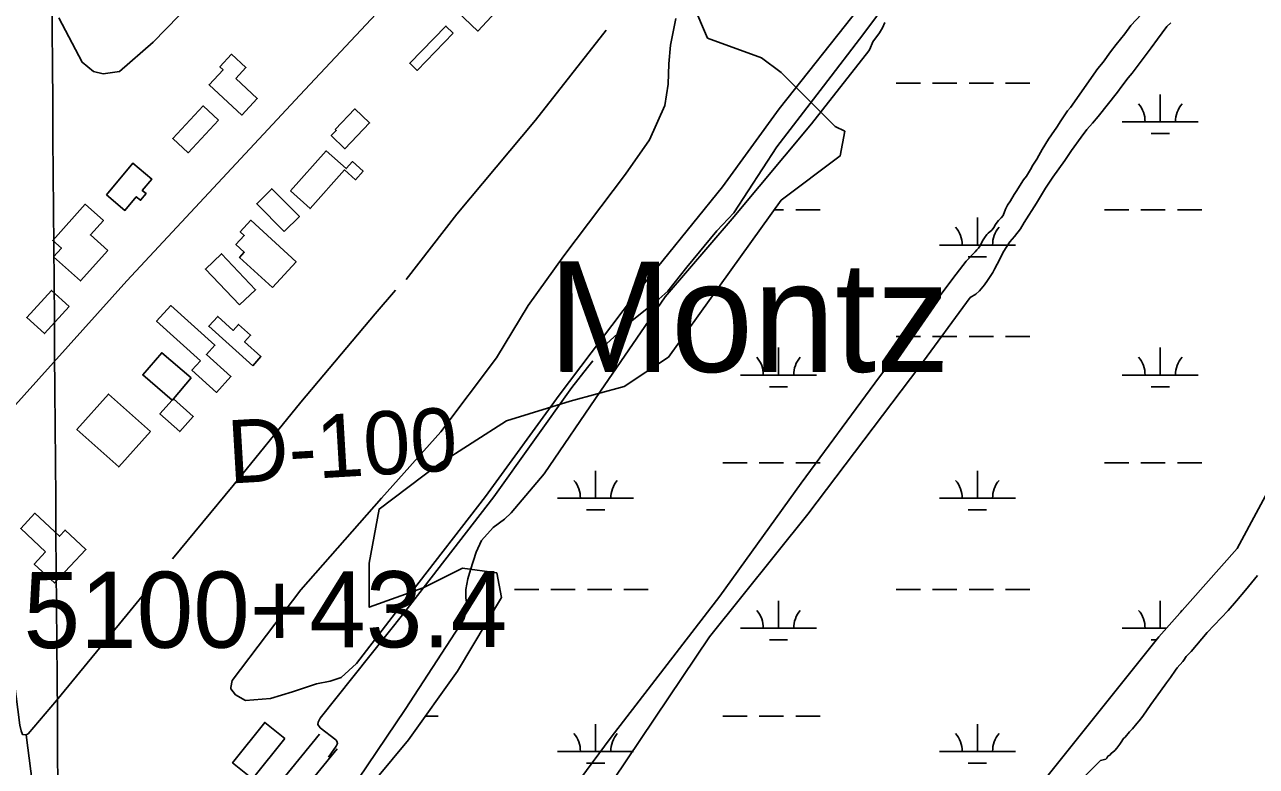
# Model space of a CAD drawing. Extents: x 3535183 to 3573198, y 534952 to 560562.
# Drawn here: x 3555082 to 3556701, y 550912 to 551887 of the extents above; entities that cross this region are included whole.
import ezdxf

# ---------------------------------------------------------------- set-up
doc = ezdxf.new("R2010")
doc.units = 0
for name, color, linetype in [('V-BLDG-OTLN', 7, 'Continuous'), ('V-GRID-MAJR', 7, 'Continuous'), ('V-RIVR-RANG-IDEN', 7, 'Continuous'), ('V-ROAD-CNTR', 7, 'Continuous'), ('V-SITE-VEGE', 7, 'Continuous'), ('V-SURV-IDEN', 7, 'Continuous'), ('V-TOPO-GNAM-IDEN', 7, 'Continuous'), ('V-TOPO-SHOR', 7, 'Continuous'), ('V-WETL-SWMP', 7, 'Continuous')]:
    doc.layers.add(name, color=color, linetype=linetype)

msp = doc.modelspace()

# ---------------------------------------------------------------- linework, layer by layer
at = {"layer": 'V-BLDG-OTLN'}
for points in [[(3555730.6520000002, 551935.5480000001), (3555677.4560000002, 551878.575), (3555650.227, 551903.9990000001), (3555671.7460000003, 551927.0430000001), (3555673.659, 551925.259), (3555687.5670000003, 551940.152), (3555686.0470000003, 551941.5700000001), (3555703.824, 551960.6)], [(3555645.239, 551875.675), (3555597.747, 551826.765), (3555588.019, 551836.21), (3555635.509, 551885.123)], [(3555359.346, 551816.127), (3555387.432, 551790.0380000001), (3555367.139, 551768.1900000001), (3555324.245, 551808.034), (3555342.528, 551827.713), (3555338.444, 551831.506), (3555353.73, 551847.964), (3555372.619, 551830.416)], [(3555336.396, 551761.536), (3555296.677, 551718.626), (3555276.488, 551737.314), (3555316.207, 551780.226)], [(3555490.0100000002, 551749.1950000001), (3555515.961, 551776.253), (3555535.269, 551757.731), (3555502.81, 551723.884), (3555484.747, 551741.21), (3555491.258, 551747.9990000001)], [(3555431.198, 551668.463), (3555478.3140000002, 551721.125), (3555504.477, 551697.716), (3555512.717, 551706.924), (3555526.745, 551694.372), (3555516.682, 551683.122), (3555502.323, 551695.969), (3555457.023, 551645.355)], [(3555189.145, 551663.181), (3555223.799, 551704.921), (3555248.903, 551684.077), (3555236.417, 551669.036), (3555241.324, 551664.965), (3555234.021, 551656.1680000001), (3555228.407, 551660.83), (3555213.541, 551642.924)], [(3555423.059, 551615.055), (3555386.7770000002, 551651.6630000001), (3555406.673, 551671.381), (3555442.9560000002, 551634.773)], [(3555191.1580000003, 551590.292), (3555155.3340000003, 551550.113), (3555119.781, 551581.814), (3555129.952, 551593.221), (3555118.632, 551603.314), (3555161.2, 551651.055), (3555185.184, 551629.671), (3555168.268, 551610.703)], [(3555407.5330000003, 551541.372), (3555364.232, 551581.091), (3555370.483, 551587.902), (3555359.452, 551598.02), (3555370.483, 551610.041), (3555365.23, 551614.86), (3555378.9560000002, 551629.825), (3555438.54, 551575.172)], [(3555364.288, 551518.725), (3555319.42, 551565.85), (3555340.392, 551585.818), (3555385.257, 551538.691)], [(3555140.163, 551516.579), (3555107.841, 551481.079), (3555084.556, 551502.28), (3555116.875, 551537.78)], [(3555312.899, 551445.401), (3555255.166, 551497.188), (3555273.6780000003, 551517.828), (3555331.772, 551465.7170000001), (3555320.723, 551453.398), (3555352.796, 551424.628), (3555334.0670000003, 551403.748), (3555301.6350000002, 551432.8420000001)], [(3555381.507, 551438.835), (3555323.774, 551490.625), (3555335.477, 551503.672), (3555356, 551485.263), (3555363.0100000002, 551493.078), (3555378.818, 551478.8960000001), (3555370.934, 551470.106), (3555392.3370000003, 551450.91)], [(3555300.8370000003, 551422.782), (3555277.471, 551395.354), (3555277.322, 551395.485), (3555275.722, 551393.693), (3555236.99, 551426.684), (3555261.912, 551455.9400000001)], [(3555247.109, 551352.184), (3555205.443, 551305.762), (3555150.466, 551355.106), (3555192.133, 551401.528)], [(3555275.722, 551393.693), (3555275.917, 551393.527), (3555277.471, 551395.354), (3555303.472, 551372.123), (3555285.64, 551352.161), (3555259.494, 551375.525)], [(3555277.471, 551395.354), (3555275.917, 551393.527), (3555275.722, 551393.693), (3555277.322, 551395.485)], [(3555109.265, 551194.197), (3555076.497, 551224.962), (3555095.2260000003, 551244.912), (3555127.308, 551214.792), (3555134.967, 551222.949), (3555162.148, 551197.429), (3555120.776, 551153.36), (3555094.279, 551178.237)], [(3555423.627, 550949.18), (3555381.196, 550896.102), (3555354.978, 550917.062), (3555397.4080000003, 550970.14)]]:
    msp.add_lwpolyline(points, close=True, dxfattribs=at)
at = {"layer": 'V-GRID-MAJR'}
msp.add_spline([(3555204.1780000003, 540472.404), (3555158.363, 546529.794), (3555112.522, 552590.651), (3555066.681, 558651.524), (3555066.6550000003, 558654.975)], degree=3, dxfattribs=at)
at = {"layer": 'V-ROAD-CNTR'}
for points in [[(3554945.786070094, 551249.943473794), (3555216.1825293, 551550.345872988), (3555443.633074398, 551794.3013850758), (3555711.3595389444, 552079.7378142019), (3555943.8960738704, 552337.0122996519), (3556120.0697215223, 552513.689946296), (3556226.732508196, 552639.0466955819), (3556286.2523891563, 552692.0945894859), (3556339.9072818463, 552740.1704933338), (3556408.5321445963, 552783.153407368), (3556485.458990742, 552821.083331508), (3556560.068841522, 552887.3911988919), (3556635.094, 552956.876), (3556742.883249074, 553079.6509244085)], [(3555100.963759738, 550535.2899031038), (3555117.423726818, 550542.7278882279), (3555139.78768209, 550557.1168594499), (3555180.4496007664, 550601.0037716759), (3555469.528022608, 550954.6240644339)], [(3555113.3177350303, 550507.9519577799), (3555131.793698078, 550516.3019410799), (3555159.213643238, 550533.9409058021), (3555203.08755549, 550581.2958110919), (3555492.7539761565, 550935.6361024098)]]:
    msp.add_lwpolyline(points, dxfattribs=at)
at = {"layer": 'V-SITE-VEGE'}
for points in [[(3555386.9760000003, 552003.902), (3555250.634, 551863.807), (3555206.219, 551825.167), (3555184.779, 551822.419), (3555172.298, 551825.528), (3555157.473, 551837.601), (3555126.617, 551895.67)], [(3556179.179, 551909.651), (3556073.731, 551776.099), (3555998.963, 551673.884), (3555882.125, 551529.131), (3555784.378, 551399.99), (3555687.413, 551266.952), (3555590.051, 551140.933), (3555518.005, 551047.683), (3555497.748, 551028.952), (3555483.326, 551024.26), (3555465.393, 551020.735), (3555433.821, 551010.18), (3555404.977, 551001.576), (3555372.23, 550998.8200000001), (3555358.967, 551006.215), (3555352.721, 551014.397), (3555352.721, 551015.958), (3555354.66, 551025.317), (3555444.6210000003, 551144.312), (3555550.953, 551264.882), (3555628.855, 551351.897), (3555702.066, 551449.044), (3555743.725, 551517.701), (3555790.452, 551583.245), (3555871.454, 551690.536), (3555903.387, 551735.401), (3555923.23, 551780.648), (3555927.883, 551808.724), (3555928.6410000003, 551835.237), (3555930.957, 551859.801), (3555937.9450000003, 551894.898)], [(3556549.912, 551900.755), (3556536.1920000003, 551885.786), (3556528.125, 551874.868), (3556516.83, 551860.71), (3556509.165, 551851.408), (3556499.486, 551837.658), (3556492.627, 551829.165), (3556456.73, 551778.211), (3556452.697, 551773.761), (3556443.825, 551760.414), (3556438.583, 551752.328), (3556431.7260000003, 551742.219), (3556427.693, 551736.557), (3556419.225, 551722.808), (3556415.194, 551715.126), (3556412.372, 551710.275), (3556407.129, 551702.187), (3556403.906, 551696.526), (3556398.663, 551688.035), (3556395.032, 551683.182), (3556385.355, 551667.8150000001), (3556382.5330000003, 551663.773), (3556377.693, 551655.282), (3556374.0640000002, 551649.621), (3556371.242, 551644.3640000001), (3556368.021, 551636.278), (3556365.602, 551633.042), (3556361.969, 551629.401), (3556357.531, 551623.74), (3556356.323, 551620.91), (3556353.097, 551616.865), (3556348.657, 551612.818), (3556346.6380000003, 551611.201), (3556343.815, 551606.752), (3556340.991, 551602.71), (3556338.171, 551597.049), (3556335.748, 551593.41), (3556333.647, 551591.087), (3556331.1920000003, 551588.2220000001)], [(3555520.22, 550895.554), (3555582.142, 550987.3200000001), (3555653.793, 551097.439), (3555659.247, 551105.639), (3555662.3540000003, 551116.178), (3555663.1240000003, 551125.153), (3555661.5530000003, 551133.738), (3555661.9280000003, 551144.66), (3555664.252, 551158.709), (3555667.748, 551170.809), (3555675.131, 551193.839), (3555682.526, 551209.061), (3555697.721, 551226.25), (3555712.534, 551237.1950000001), (3555721.498, 551245.399), (3555764.741, 551296.955), (3555838.736, 551405.5160000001), (3555923.6380000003, 551529.305), (3556012.078, 551631.644), (3556116.09, 551756.627), (3556191.5840000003, 551852.625), (3556192.747, 551854.681), (3556196.822, 551864.348), (3556205.696, 551876.077), (3556209.323, 551882.546), (3556212.5470000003, 551889.823)], [(3555837.294, 550867.371), (3555982.196, 551082.804), (3556111.159, 551243.615), (3556258.811, 551438.378), (3556324.5870000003, 551528.295), (3556332.259, 551532.75), (3556337.1, 551537.2), (3556343.555, 551545.292), (3556347.59, 551550.95), (3556354.4450000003, 551561.465), (3556356.861, 551565.51), (3556363.716, 551578.85), (3556368.148, 551588.148), (3556377.02, 551601.493), (3556383.072, 551608.774), (3556390.737, 551618.481), (3556395.978, 551626.9720000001), (3556412.108, 551652.447), (3556423.8000000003, 551672.26), (3556433.481, 551686.4130000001), (3556449.21, 551708.251), (3556458.082, 551721.598), (3556470.585, 551738.988), (3556478.25, 551749.098), (3556485.512, 551757.5920000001), (3556493.1780000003, 551766.087), (3556518.592, 551798.0380000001), (3556524.238, 551806.125), (3556532.305, 551817.0430000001), (3556537.5500000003, 551823.113), (3556545.617, 551833.628), (3556562.56, 551856.276), (3556571.031, 551868.003), (3556583.534, 551884.586), (3556588.377, 551889.4400000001)], [(3556331.1920000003, 551588.2220000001), (3556319.71, 551576.145), (3556302.071, 551553.1950000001), (3556199.63, 551415.725), (3556102.6410000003, 551284.508), (3555995.535, 551136.108), (3555852.965, 550950.598), (3555754.0300000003, 550817.814)], [(3556702.426, 551163.108), (3556686.694, 551143.6950000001), (3556674.9930000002, 551129.9450000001), (3556664.098, 551117.405)], [(3556664.098, 551117.405), (3556636.258, 551088.279), (3556622.54, 551071.696), (3556615.278, 551063.203), (3556608.823, 551056.729), (3556605.595, 551051.875), (3556604.3850000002, 551050.259), (3556596.719, 551041.764), (3556594.704, 551038.934), (3556588.25, 551029.229), (3556583.005, 551022.353), (3556569.292, 551003.346), (3556562.435, 550993.64), (3556551.948, 550978.272), (3556547.11, 550972.206), (3556543.883, 550968.5650000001), (3556538.234, 550961.6900000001), (3556534.198, 550957.645), (3556528.549, 550950.768), (3556526.532, 550949.15), (3556523.306, 550944.296), (3556521.6920000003, 550941.466), (3556518.8680000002, 550938.23), (3556517.66, 550936.208), (3556514.836, 550933.376), (3556509.99, 550929.329), (3556508.378, 550927.308), (3556505.9560000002, 550925.688), (3556504.342, 550923.261), (3556503.131, 550921.643), (3556496.217, 550920.154), (3556450.823, 550875.325)]]:
    msp.add_lwpolyline(points, dxfattribs=at)
at = {"layer": 'V-TOPO-SHOR'}
msp.add_line((3555104.392, 550789.527), (3555083.8140000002, 550953.952), dxfattribs=at)
for points in [[(3555846.911, 551467.988), (3555880.412, 551498.061), (3555904.179, 551517.199), (3555915.4760000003, 551526.184), (3555927.164, 551536.727), (3555952.473, 551568.35), (3555991.8030000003, 551615.978), (3556014.003, 551639.797), (3556070.4420000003, 551726.448), (3556131.9620000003, 551806.084), (3556184.915, 551875.182), (3556201.656, 551897.822), (3556245.2600000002, 551957.937), (3556298.596, 552032.495), (3556353.103, 552104.322), (3556374.9080000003, 552132.04), (3556432.5330000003, 552208.551), (3556477.304, 552270.226), (3556502.605, 552308.868), (3556515.839, 552329.557), (3556525.1780000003, 552346.336), (3556529.846, 552356.873), (3556531.785, 552364.285), (3556529.813, 552379.004)], [(3555583.471, 551552.1140000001), (3555650.058, 551638.003), (3555753.2600000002, 551761.382), (3555846.328, 551879.681)], [(3555276.199, 551185.096), (3555355.643, 551281.534), (3555444.823, 551390.854), (3555542.574, 551506.816), (3555569.446, 551538.052)], [(3555481.3880000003, 550924.649), (3555491.12, 550939.0920000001), (3555493.066, 550942.604), (3555492.284, 550945.723), (3555490.721, 550947.282), (3555470.421, 550962.857), (3555467.294, 550967.533), (3555467.681, 550970.652), (3555470.4050000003, 550975.727), (3555580.21, 551113.532), (3555698.577, 551266.561), (3555800.964, 551410.21), (3555821.6, 551436.367), (3555828.61, 551445.345)], [(3555000.772, 551236.23), (3555022.661, 551198.8150000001), (3555028.92, 551184.393), (3555041.062, 551143.456), (3555059.8710000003, 551074.053), (3555068.1240000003, 551024.92), (3555075.219, 550966.425), (3555077.179, 550959.015), (3555078.7430000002, 550954.337), (3555083.8140000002, 550953.952), (3555086.153, 550955.126), (3555123.541, 550998.857), (3555216.617, 551112.084), (3555262.181, 551167.526)]]:
    msp.add_lwpolyline(points, dxfattribs=at)
at = {"layer": 'V-WETL-SWMP'}
for p, q in [((3556227.414674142, 551809.9703181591), (3556259.414674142, 551809.9703181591)), ((3556275.414674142, 551809.9703181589), (3556307.414674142, 551809.9703181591)), ((3556323.414674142, 551809.9703181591), (3556355.414674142, 551809.9703181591)), ((3556371.414674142, 551809.9703181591), (3556403.414674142, 551809.9703181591)), ((3556574.730674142, 551759.2283181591), (3556574.730674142, 551795.2283181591)), ((3556524.730674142, 551759.2283181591), (3556624.7306741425, 551759.2283181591)), ((3556562.730674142, 551743.7973181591), (3556586.730674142, 551743.7973181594)), ((3556067.1715060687, 551643.7963181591), (3556079.414674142, 551643.7963181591)), ((3556095.414674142, 551643.7963181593), (3556127.414674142, 551643.7963181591)), ((3556501.3226741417, 551643.7963181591), (3556533.3226741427, 551643.7963181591)), ((3556549.3226741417, 551643.7963181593), (3556581.3226741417, 551643.7963181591)), ((3556597.3226741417, 551643.7963181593), (3556629.3226741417, 551643.7963181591)), ((3556334.258674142, 551597.3663181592), (3556334.258674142, 551633.3663181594)), ((3556284.2586741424, 551597.3663181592), (3556384.258674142, 551597.3663181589)), ((3556322.258674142, 551581.9353181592), (3556346.258674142, 551581.9353181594)), ((3556227.414674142, 551477.2953181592), (3556259.414674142, 551477.2953181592)), ((3556275.414674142, 551477.2953181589), (3556307.414674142, 551477.2953181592)), ((3556323.414674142, 551477.2953181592), (3556355.414674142, 551477.2953181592)), ((3556371.414674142, 551477.2953181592), (3556403.414674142, 551477.2953181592)), ((3556072.8226741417, 551426.5533181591), (3556072.8226741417, 551462.5533181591)), ((3556574.730674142, 551426.5533181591), (3556574.730674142, 551462.5533181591)), ((3556022.8226741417, 551426.5533181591), (3556122.8226741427, 551426.5533181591)), ((3556524.730674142, 551426.5533181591), (3556624.7306741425, 551426.5533181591)), ((3556060.8226741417, 551411.1223181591), (3556084.8226741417, 551411.1223181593)), ((3556562.730674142, 551411.1223181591), (3556586.730674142, 551411.1223181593)), ((3555999.414674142, 551311.1213181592), (3556031.4146741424, 551311.1213181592)), ((3556047.414674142, 551311.1213181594), (3556079.414674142, 551311.1213181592)), ((3556095.414674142, 551311.1213181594), (3556127.414674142, 551311.1213181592)), ((3556501.3226741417, 551311.1213181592), (3556533.3226741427, 551311.1213181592)), ((3556549.3226741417, 551311.1213181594), (3556581.3226741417, 551311.1213181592)), ((3556597.3226741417, 551311.1213181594), (3556629.3226741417, 551311.1213181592)), ((3555832.350674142, 551264.6913181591), (3555832.350674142, 551300.6913181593)), ((3556334.258674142, 551264.6913181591), (3556334.258674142, 551300.6913181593)), ((3555782.3506741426, 551264.6913181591), (3555882.350674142, 551264.6913181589)), ((3556284.2586741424, 551264.6913181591), (3556384.258674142, 551264.6913181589)), ((3555820.350674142, 551249.2603181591), (3555844.350674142, 551249.2603181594)), ((3556322.258674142, 551249.2603181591), (3556346.258674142, 551249.2603181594)), ((3555725.506674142, 551144.6203181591), (3555757.506674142, 551144.6203181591)), ((3555773.506674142, 551144.6203181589), (3555805.506674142, 551144.6203181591)), ((3555821.506674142, 551144.6203181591), (3555853.506674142, 551144.6203181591)), ((3555869.506674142, 551144.6203181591), (3555901.506674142, 551144.6203181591)), ((3556227.414674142, 551144.6203181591), (3556259.414674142, 551144.6203181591)), ((3556275.414674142, 551144.6203181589), (3556307.414674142, 551144.6203181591)), ((3556323.414674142, 551144.6203181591), (3556355.414674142, 551144.6203181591)), ((3556371.414674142, 551144.6203181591), (3556403.414674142, 551144.6203181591)), ((3556072.8226741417, 551093.8783181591), (3556072.8226741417, 551129.8783181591)), ((3556574.730674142, 551093.8783181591), (3556574.730674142, 551129.8783181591)), ((3556022.8226741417, 551093.8783181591), (3556122.8226741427, 551093.8783181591)), ((3556524.730674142, 551093.8783181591), (3556582.7242935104, 551093.8783181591)), ((3556060.8226741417, 551078.4473181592), (3556084.8226741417, 551078.4473181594)), ((3556562.730674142, 551078.4473181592), (3556569.385856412, 551078.4473181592)), ((3555608.5584093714, 550978.4463181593), (3555625.506674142, 550978.4463181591)), ((3555999.414674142, 550978.4463181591), (3556031.4146741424, 550978.4463181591)), ((3556047.414674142, 550978.4463181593), (3556079.414674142, 550978.4463181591)), ((3556095.414674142, 550978.4463181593), (3556127.414674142, 550978.4463181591)), ((3555832.350674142, 550932.0163181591), (3555832.350674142, 550968.0163181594)), ((3556334.258674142, 550932.0163181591), (3556334.258674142, 550968.0163181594)), ((3555782.3506741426, 550932.0163181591), (3555882.350674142, 550932.0163181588)), ((3556284.2586741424, 550932.0163181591), (3556384.258674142, 550932.0163181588)), ((3555820.350674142, 550916.5853181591), (3555844.350674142, 550916.5853181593)), ((3556322.258674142, 550916.5853181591), (3556346.258674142, 550916.5853181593))]:
    msp.add_line(p, q, dxfattribs=at)
for points in [[(3555521.836, 550869.931), (3555586.312, 550947.301), (3555650.787, 551037.567), (3555708.815, 551134.28), (3555702.3680000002, 551166.518), (3555657.235, 551172.966), (3555605.654, 551147.176), (3555534.731, 551121.385), (3555534.731, 551179.4130000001), (3555547.626, 551250.336), (3555624.997, 551308.365), (3555715.2630000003, 551366.393), (3555799.0810000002, 551392.183), (3555870.004, 551411.525), (3555928.032, 551450.211), (3556076.326, 551656.533), (3556153.697, 551714.561), (3556160.144, 551746.7980000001), (3556147.2490000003, 551753.246), (3556076.326, 551824.169), (3556050.536, 551843.512), (3555979.613, 551869.302), (3555960.27, 551914.435)], [(3556766.215, 551366.393), (3556675.949, 551198.756), (3556572.788, 551082.7), (3556211.725, 550631.371)]]:
    msp.add_lwpolyline(points, dxfattribs=at)
for centre, radius, start, end in [((3556519.4877380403, 551759.7031213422), 35.24628790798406, 359.2281799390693, 40.771838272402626), ((3556629.9736102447, 551759.7031213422), 35.24628790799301, 139.2281769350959, 180.77183526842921), ((3556279.0157380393, 551597.8411213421), 35.24628790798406, 359.2281799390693, 40.771838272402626), ((3556389.501610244, 551597.8411213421), 35.24628790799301, 139.2281769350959, 180.77183526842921), ((3556017.57973804, 551427.0281213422), 35.24628790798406, 359.2281799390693, 40.771838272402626), ((3556128.065610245, 551427.0281213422), 35.24628790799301, 139.2281769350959, 180.77183526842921), ((3556519.4877380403, 551427.0281213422), 35.24628790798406, 359.2281799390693, 40.771838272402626), ((3556629.9736102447, 551427.0281213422), 35.24628790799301, 139.2281769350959, 180.77183526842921), ((3555777.107738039, 551265.1661213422), 35.24628790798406, 359.2281799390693, 40.771838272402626), ((3555887.5936102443, 551265.1661213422), 35.24628790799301, 139.2281769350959, 180.77183526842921), ((3556279.0157380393, 551265.1661213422), 35.24628790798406, 359.2281799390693, 40.771838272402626), ((3556389.501610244, 551265.1661213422), 35.24628790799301, 139.2281769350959, 180.77183526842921), ((3556017.57973804, 551094.3531213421), 35.24628790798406, 359.2281799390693, 40.771838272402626), ((3556128.065610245, 551094.3531213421), 35.24628790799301, 139.2281769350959, 180.77183526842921), ((3556519.4877380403, 551094.3531213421), 35.24628790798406, 359.2281799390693, 40.771838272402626), ((3556629.9736102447, 551094.3531213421), 35.24628790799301, 139.2281769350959, 145.15581734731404), ((3555777.107738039, 550932.4911213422), 35.24628790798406, 359.2281799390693, 40.771838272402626), ((3555887.5936102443, 550932.4911213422), 35.24628790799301, 139.2281769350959, 180.77183526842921), ((3556279.0157380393, 550932.4911213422), 35.24628790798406, 359.2281799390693, 40.771838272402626), ((3556389.501610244, 550932.4911213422), 35.24628790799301, 139.2281769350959, 180.77183526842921)]:
    msp.add_arc(centre, radius, start, end, dxfattribs=at)

# ---------------------------------------------------------------- texts
at = {"layer": 'V-RIVR-RANG-IDEN'}
msp.add_text('D-100', height=83.00000000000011, rotation=3.37432571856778, dxfattribs=at).set_placement((3555350.7786372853, 551283.8714724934))
at = {"layer": 'V-SURV-IDEN'}
msp.add_text('5100+43.4', height=100.00000000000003, rotation=0.11091390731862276, dxfattribs=at).set_placement((3555080.331241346, 551067.8395624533))
at = {"layer": 'V-TOPO-GNAM-IDEN'}
msp.add_text('Montz', height=144.99971199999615, rotation=359.97625735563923, dxfattribs=at).set_placement((3555770.0414215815, 551430.7731121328))

doc.saveas('drawing.dxf')
